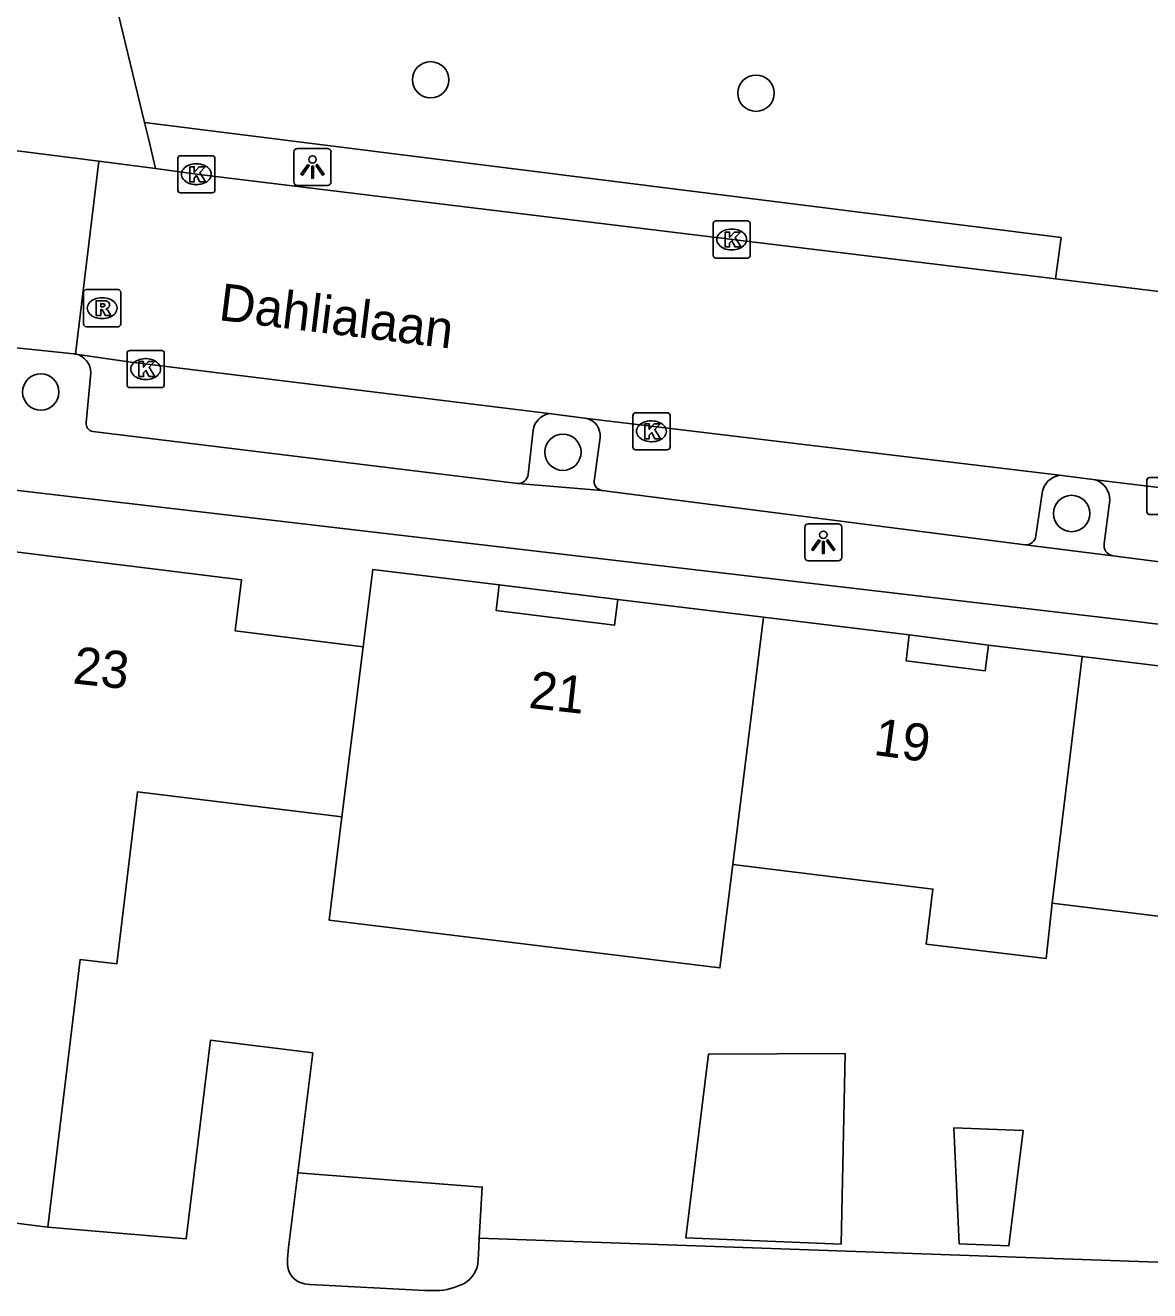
# Model space of a CAD drawing. Extents: x 161696 to 162377, y 380761 to 381673.
# Drawn here: x 162140.85 to 162171.12, y 381428.52 to 381462.57 of the extents above; entities that cross this region are included whole.
import ezdxf

# ---------------------------------------------------------------- set-up
doc = ezdxf.new("R2010")
doc.units = 0
for name, color, linetype in [('IMGEO_Boom', 7, 'Continuous'), ('IMGEO_Haag', 7, 'Continuous'), ('IMGEO_Kolk', 7, 'Continuous'), ('IMGEO_Lichtpunt', 7, 'Continuous'), ('IMGEO_Openbare_ruimte_label', 7, 'Continuous'), ('IMGEO_Pand', 7, 'Continuous'), ('IMGEO_Pand_nummerreeks', 7, 'Continuous'), ('IMGEO_Pand_overbouw', 7, 'Continuous'), ('IMGEO_Parkeervlak_open', 7, 'Continuous'), ('IMGEO_Rijbaan_lokaal_open', 7, 'Continuous'), ('IMGEO_Rioolput', 7, 'Continuous'), ('IMGEO_Voetpad_open', 7, 'Continuous')]:
    doc.layers.add(name, color=color, linetype=linetype)

msp = doc.modelspace()

# ---------------------------------------------------------------- linework, layer by layer
at = {"layer": 'IMGEO_Boom'}
for centre in [(162151.763, 381461.101), (162160.521, 381460.741), (162141.27, 381452.699), (162155.323, 381451.079), (162169.016, 381449.43)]:
    msp.add_circle(centre, 0.489, dxfattribs=at)
at = {"layer": 'IMGEO_Haag'}
for points in [[(162144.062, 381459.948), (162142.472, 381466.533)], [(162144.36, 381458.713), (162144.166, 381459.518), (162144.062, 381459.948)], [(162168.578, 381455.745), (162168.733, 381456.856), (162144.062, 381459.948)]]:
    msp.add_lwpolyline(points, dxfattribs=at)
at = {"layer": 'IMGEO_Kolk'}
for p, q in [((162144.957, 381458.133), (162144.957, 381458.985)), ((162145.032, 381459.059), (162145.884, 381459.059)), ((162145.445, 381458.839), (162145.47, 381458.839)), ((162145.958, 381458.985), (162145.958, 381458.133)), ((162145.468, 381458.279), (162145.443, 381458.279)), ((162145.884, 381458.059), (162145.032, 381458.059)), ((162159.366, 381456.379), (162159.366, 381457.231)), ((162159.441, 381457.305), (162160.293, 381457.305)), ((162160.367, 381457.231), (162160.367, 381456.379)), ((162159.854, 381457.085), (162159.879, 381457.085)), ((162159.877, 381456.525), (162159.852, 381456.525)), ((162160.293, 381456.305), (162159.441, 381456.305)), ((162143.592, 381452.891), (162143.592, 381453.743)), ((162143.667, 381453.817), (162144.519, 381453.817)), ((162144.593, 381453.743), (162144.593, 381452.891)), ((162144.08, 381453.597), (162144.105, 381453.597)), ((162144.103, 381453.037), (162144.078, 381453.037)), ((162144.519, 381452.817), (162143.667, 381452.817)), ((162157.205, 381451.216), (162157.205, 381452.068)), ((162157.28, 381452.142), (162158.132, 381452.142)), ((162158.206, 381452.068), (162158.206, 381451.216)), ((162157.693, 381451.922), (162157.718, 381451.922)), ((162157.716, 381451.362), (162157.691, 381451.362)), ((162158.132, 381451.142), (162157.28, 381451.142)), ((162171.042, 381449.474), (162171.042, 381450.326)), ((162171.117, 381450.4), (162171.969, 381450.4)), ((162171.969, 381449.4), (162171.117, 381449.4))]:
    msp.add_line(p, q, dxfattribs=at)
for points in [[(162144.957, 381458.133), (162144.957, 381458.985)], [(162145.032, 381459.059), (162145.884, 381459.059)], [(162145.958, 381458.985), (162145.958, 381458.133)], [(162145.278, 381458.759), (162145.401, 381458.759), (162145.401, 381458.608), (162145.531, 381458.759), (162145.695, 381458.759), (162145.549, 381458.608), (162145.702, 381458.359), (162145.55, 381458.359), (162145.465, 381458.523), (162145.401, 381458.456), (162145.401, 381458.359), (162145.278, 381458.359), (162145.278, 381458.759)], [(162145.884, 381458.059), (162145.032, 381458.059)], [(162159.366, 381456.379), (162159.366, 381457.231)], [(162159.441, 381457.305), (162160.293, 381457.305)], [(162160.367, 381457.231), (162160.367, 381456.379)], [(162159.687, 381457.005), (162159.81, 381457.005), (162159.81, 381456.854), (162159.94, 381457.005), (162160.104, 381457.005), (162159.958, 381456.854), (162160.111, 381456.605), (162159.959, 381456.605), (162159.874, 381456.769), (162159.81, 381456.702), (162159.81, 381456.605), (162159.687, 381456.605), (162159.687, 381457.005)], [(162160.293, 381456.305), (162159.441, 381456.305)], [(162143.592, 381452.891), (162143.592, 381453.743)], [(162143.667, 381453.817), (162144.519, 381453.817)], [(162144.593, 381453.743), (162144.593, 381452.891)], [(162143.913, 381453.517), (162144.036, 381453.517), (162144.036, 381453.366), (162144.166, 381453.517), (162144.33, 381453.517), (162144.184, 381453.366), (162144.337, 381453.117), (162144.185, 381453.117), (162144.1, 381453.281), (162144.036, 381453.214), (162144.036, 381453.117), (162143.913, 381453.117), (162143.913, 381453.517)], [(162144.519, 381452.817), (162143.667, 381452.817)], [(162157.205, 381451.216), (162157.205, 381452.068)], [(162157.28, 381452.142), (162158.132, 381452.142)], [(162158.206, 381452.068), (162158.206, 381451.216)], [(162157.526, 381451.842), (162157.649, 381451.842), (162157.649, 381451.691), (162157.779, 381451.842), (162157.943, 381451.842), (162157.797, 381451.691), (162157.95, 381451.442), (162157.798, 381451.442), (162157.713, 381451.606), (162157.649, 381451.539), (162157.649, 381451.442), (162157.526, 381451.442), (162157.526, 381451.842)], [(162158.132, 381451.142), (162157.28, 381451.142)], [(162171.042, 381449.474), (162171.042, 381450.326)], [(162171.117, 381450.4), (162171.969, 381450.4)], [(162171.969, 381449.4), (162171.117, 381449.4)]]:
    msp.add_lwpolyline(points, dxfattribs=at)
for centre, start, end in [((162145.034, 381458.983), 91.552, 178.448), ((162145.034, 381458.983), 91.552, 178.448), ((162145.882, 381458.983), 1.552, 88.448), ((162145.882, 381458.983), 1.552, 88.448), ((162145.034, 381458.135), 181.552, 268.448), ((162145.034, 381458.135), 181.552, 268.448), ((162145.882, 381458.135), 271.552, 358.448), ((162145.882, 381458.135), 271.552, 358.448), ((162159.443, 381457.229), 91.552, 178.448), ((162159.443, 381457.229), 91.552, 178.448), ((162160.291, 381457.229), 1.552, 88.448), ((162160.291, 381457.229), 1.552, 88.448), ((162159.443, 381456.381), 181.552, 268.448), ((162159.443, 381456.381), 181.552, 268.448), ((162160.291, 381456.381), 271.552, 358.448), ((162160.291, 381456.381), 271.552, 358.448), ((162143.669, 381453.741), 91.552, 178.448), ((162143.669, 381453.741), 91.552, 178.448), ((162144.517, 381453.741), 1.552, 88.448), ((162144.517, 381453.741), 1.552, 88.448), ((162143.669, 381452.893), 181.552, 268.448), ((162143.669, 381452.893), 181.552, 268.448), ((162144.517, 381452.893), 271.552, 358.448), ((162144.517, 381452.893), 271.552, 358.448), ((162157.282, 381452.066), 91.552, 178.448), ((162157.282, 381452.066), 91.552, 178.448), ((162158.13, 381452.066), 1.552, 88.448), ((162158.13, 381452.066), 1.552, 88.448), ((162157.282, 381451.218), 181.552, 268.448), ((162157.282, 381451.218), 181.552, 268.448), ((162158.13, 381451.218), 271.552, 358.448), ((162158.13, 381451.218), 271.552, 358.448), ((162171.119, 381450.324), 91.552, 178.448), ((162171.119, 381450.324), 91.552, 178.448), ((162171.119, 381449.476), 181.552, 268.448), ((162171.119, 381449.476), 181.552, 268.448)]:
    msp.add_arc(centre, 0.0765, start, end, dxfattribs=at)
for centre, major_axis, ratio, start_param, end_param in [((162145.444, 381458.559), (-0.387, 0.002), 0.722429, 4.712389, 7.853982), ((162145.469, 381458.559), (-0.39, 0.002), 0.717154, 1.570796, 4.712389), ((162159.853, 381456.805), (-0.387, 0.002), 0.722429, 4.712389, 7.853982), ((162159.878, 381456.805), (-0.39, 0.002), 0.717154, 1.570796, 4.712389), ((162144.079, 381453.317), (-0.387, 0.002), 0.722429, 4.712389, 7.853982), ((162144.104, 381453.317), (-0.39, 0.002), 0.717154, 1.570796, 4.712389), ((162157.692, 381451.642), (-0.387, 0.002), 0.722429, 4.712389, 7.853982), ((162157.717, 381451.642), (-0.39, 0.002), 0.717154, 1.570796, 4.712389)]:
    msp.add_ellipse(centre, major_axis=major_axis, ratio=ratio, start_param=start_param, end_param=end_param, dxfattribs=at)
at = {"layer": 'IMGEO_Lichtpunt'}
for p, q in [((162148.085, 381459.159), (162148.085, 381458.352)), ((162148.085, 381459.159), (162148.085, 381458.352)), ((162148.987, 381459.254), (162148.179, 381459.254)), ((162148.987, 381459.254), (162148.179, 381459.254)), ((162149.081, 381458.352), (162149.081, 381459.159)), ((162149.081, 381458.352), (162149.081, 381459.159)), ((162148.179, 381458.258), (162148.987, 381458.258)), ((162148.179, 381458.258), (162148.987, 381458.258)), ((162161.833, 381449.06), (162161.833, 381448.253)), ((162161.833, 381449.06), (162161.833, 381448.253)), ((162162.735, 381449.155), (162161.927, 381449.155)), ((162162.735, 381449.155), (162161.927, 381449.155)), ((162162.829, 381448.253), (162162.829, 381449.06)), ((162162.829, 381448.253), (162162.829, 381449.06)), ((162161.927, 381448.159), (162162.735, 381448.159)), ((162161.927, 381448.159), (162162.735, 381448.159))]:
    msp.add_line(p, q, dxfattribs=at)
for points in [[(162148.459, 381458.823), (162148.498, 381458.795), (162148.31, 381458.533), (162148.272, 381458.56), (162148.459, 381458.823)], [(162148.671, 381458.795), (162148.709, 381458.822), (162148.896, 381458.56), (162148.857, 381458.532), (162148.671, 381458.795)], [(162148.561, 381458.775), (162148.608, 381458.775), (162148.608, 381458.453), (162148.561, 381458.453), (162148.561, 381458.775)], [(162162.207, 381448.724), (162162.246, 381448.696), (162162.058, 381448.434), (162162.02, 381448.461), (162162.207, 381448.724)], [(162162.309, 381448.676), (162162.356, 381448.676), (162162.356, 381448.354), (162162.309, 381448.354), (162162.309, 381448.676)], [(162162.419, 381448.696), (162162.457, 381448.723), (162162.644, 381448.461), (162162.605, 381448.433), (162162.419, 381448.696)]]:
    msp.add_lwpolyline(points, dxfattribs=at)
for centre in [(162148.584, 381458.957), (162162.332, 381448.858)]:
    msp.add_circle(centre, 0.0994, dxfattribs=at)
for centre, start, end in [((162148.179, 381459.159), 90, 180), ((162148.179, 381459.159), 90, 180), ((162148.987, 381459.159), 0, 90), ((162148.987, 381459.159), 0, 90), ((162148.179, 381458.352), 180, 270), ((162148.179, 381458.352), 180, 270), ((162148.987, 381458.352), 270, 0), ((162148.987, 381458.352), 270, 360), ((162161.927, 381449.06), 90, 180), ((162161.927, 381449.06), 90, 180), ((162162.735, 381449.06), 0, 90), ((162162.735, 381449.06), 0, 90), ((162161.927, 381448.253), 180, 270), ((162161.927, 381448.253), 180, 270), ((162162.735, 381448.253), 270, 0), ((162162.735, 381448.253), 270, 360)]:
    msp.add_arc(centre, 0.0946, start, end, dxfattribs=at)
at = {"layer": 'IMGEO_Pand'}
for points in [[(162149.943, 381445.845), (162146.504, 381446.271), (162146.672, 381447.648), (162140.223, 381448.442), (162137.868, 381429.223)], [(162160.719, 381446.64), (162156.798, 381447.116), (162156.714, 381446.421), (162153.528, 381446.819), (162153.612, 381447.511), (162150.209, 381447.927), (162149.943, 381445.845)], [(162159.895, 381439.983), (162160.719, 381446.64)], [(162169.301, 381445.583), (162166.777, 381445.891), (162166.692, 381445.196), (162164.562, 381445.468), (162164.647, 381446.163), (162160.719, 381446.64)], [(162149.943, 381445.845), (162149.377, 381441.267)], [(162168.494, 381438.941), (162169.301, 381445.583)], [(162169.301, 381445.583), (162175.016, 381444.885), (162174.93, 381444.192), (162177.918, 381443.813), (162178.002, 381444.507), (162178.454, 381444.453)], [(162149.377, 381441.267), (162143.873, 381441.938), (162143.315, 381437.31), (162142.331, 381437.432), (162141.462, 381430.229)], [(162159.895, 381439.983), (162159.55, 381437.199), (162149.033, 381438.483), (162149.377, 381441.267)], [(162168.494, 381438.941), (162168.333, 381437.456), (162165.102, 381437.841), (162165.282, 381439.323), (162159.895, 381439.983)], [(162177.645, 381437.8), (162176.683, 381437.92), (162176.5, 381436.444), (162171.378, 381437.074), (162171.561, 381438.568), (162168.494, 381438.941)], [(162162.817, 381429.764), (162158.632, 381429.934), (162159.245, 381434.884), (162162.923, 381434.896), (162162.817, 381429.764)], [(162167.328, 381429.724), (162165.992, 381429.778), (162165.849, 381432.901), (162167.712, 381432.825), (162167.328, 381429.724)], [(162148.186, 381431.683), (162147.937, 381429.676), (162147.907, 381429.376), (162147.91, 381429.227), (162147.92, 381429.151)], [(162148.186, 381431.683), (162153.153, 381431.304), (162153.068, 381429.933)], [(162141.462, 381430.229), (162138.666, 381430.57), (162138.495, 381429.134), (162137.868, 381429.223)], [(162153.036, 381429.241), (162153.052, 381429.488), (162153.068, 381429.933)], [(162148.365, 381428.703), (162148.513, 381428.679), (162151.609, 381428.517), (162151.81, 381428.516)]]:
    msp.add_lwpolyline(points, dxfattribs=at)
for centre, radius, start, end in [((162152.296, 381429.364), 0.75, 292.3858, 350.5401), ((162148.453, 381429.235), 0.54, 188.9954, 260.6197), ((162151.866, 381430.238), 1.722, 268.1398, 294.5657)]:
    msp.add_arc(centre, radius, start, end, dxfattribs=at)
at = {"layer": 'IMGEO_Pand_overbouw'}
for points in [[(162153.612, 381447.511), (162153.528, 381446.819), (162156.714, 381446.421), (162156.798, 381447.116)], [(162164.647, 381446.163), (162164.562, 381445.468), (162166.692, 381445.196), (162166.777, 381445.891)]]:
    msp.add_lwpolyline(points, close=True, dxfattribs=at)
at = {"layer": 'IMGEO_Parkeervlak_open'}
for points in [[(162154.388, 381450.476), (162154.52, 381451.674)], [(162156.171, 381450.361), (162156.324, 381451.479)], [(162168.051, 381448.825), (162168.226, 381449.978)], [(162170.045, 381449.793), (162169.894, 381448.626)]]:
    msp.add_lwpolyline(points, dxfattribs=at)
for centre, radius, start, end in [((162155.048, 381451.594), 0.534, 101.1294, 171.3757), ((162155.851, 381451.524), 0.476, 354.523, 75.0795), ((162154.106, 381450.518), 0.285, 270.4515, 351.4551), ((162156.404, 381450.293), 0.243, 163.7355, 261.2069), ((162168.775, 381449.912), 0.553, 98.5395, 173.1527), ((162169.479, 381449.796), 0.566, 359.7076, 72.0063), ((162167.793, 381448.848), 0.259, 263.4251, 355.0019), ((162170.17, 381448.569), 0.281, 168.3796, 260.258)]:
    msp.add_arc(centre, radius, start, end, dxfattribs=at)
at = {"layer": 'IMGEO_Rijbaan_lokaal_open'}
for points in [[(162139.693, 381459.304), (162139.919, 381459.275), (162142.832, 381458.907)], [(162142.832, 381458.907), (162142.207, 381453.722)], [(162144.36, 381458.713), (162142.832, 381458.907)], [(162168.578, 381455.745), (162145.458, 381458.559), (162144.36, 381458.713)], [(162171.655, 381455.371), (162168.578, 381455.745)], [(162142.207, 381453.722), (162142.184, 381453.726), (162142.161, 381453.73), (162140.09, 381453.946)], [(162142.207, 381453.722), (162143.699, 381453.505), (162154.945, 381452.118)], [(162154.945, 381452.118), (162155.973, 381451.984)], [(162155.973, 381451.984), (162168.693, 381450.459)], [(162168.693, 381450.459), (162169.654, 381450.334)], [(162169.654, 381450.334), (162176.421, 381449.523)], [(162141.462, 381430.229), (162145.186, 381429.911), (162145.838, 381435.256), (162148.588, 381434.914), (162148.186, 381431.683)], [(162153.068, 381429.933), (162173.103, 381429.22), (162173.102, 381429.009), (162173.111, 381428.801)]]:
    msp.add_lwpolyline(points, dxfattribs=at)
at = {"layer": 'IMGEO_Rioolput'}
for p, q in [((162142.497, 381455.455), (162143.349, 381455.455)), ((162142.422, 381454.529), (162142.422, 381455.381)), ((162142.91, 381455.235), (162142.935, 381455.235)), ((162143.423, 381455.381), (162143.423, 381454.529)), ((162143.349, 381454.455), (162142.497, 381454.455)), ((162142.933, 381454.675), (162142.908, 381454.675))]:
    msp.add_line(p, q, dxfattribs=at)
for points in [[(162142.497, 381455.455), (162143.349, 381455.455)], [(162142.422, 381454.529), (162142.422, 381455.381)], [(162143.011, 381455.153), (162142.759, 381455.155), (162142.759, 381454.755)], [(162142.937, 381455.074), (162142.883, 381455.074), (162142.883, 381454.993)], [(162143.423, 381455.381), (162143.423, 381454.529)], [(162142.759, 381454.755), (162142.883, 381454.755), (162142.883, 381454.917), (162142.894, 381454.917)], [(162142.883, 381454.993), (162142.935, 381454.993)], [(162142.941, 381454.888), (162143.012, 381454.755), (162143.152, 381454.755), (162143.087, 381454.881)], [(162143.349, 381454.455), (162142.497, 381454.455)]]:
    msp.add_lwpolyline(points, dxfattribs=at)
for centre, radius, start, end in [((162142.499, 381455.379), 0.0765, 91.552, 178.448), ((162142.499, 381455.379), 0.0765, 91.552, 178.448), ((162143.347, 381455.379), 0.0765, 1.552, 88.448), ((162143.347, 381455.379), 0.0765, 1.552, 88.448), ((162142.943, 381454.978), 0.0964, 77.0061, 93.1865), ((162142.957, 381455.035), 0.0378, 276.6634, 79.6772), ((162143.01, 381455.043), 0.109, 350.3612, 89.416), ((162142.893, 381454.864), 0.0533, 26.0293, 88.6989), ((162142.919, 381455.182), 0.19, 274.7715, 282.9687), ((162143.008, 381455.043), 0.112, 277.5842, 350.9817), ((162142.992, 381454.828), 0.108, 29.5134, 73.7905), ((162142.499, 381454.531), 0.0765, 181.552, 268.448), ((162142.499, 381454.531), 0.0765, 181.552, 268.448), ((162143.347, 381454.531), 0.0765, 271.552, 358.448), ((162143.347, 381454.531), 0.0765, 271.552, 358.448)]:
    msp.add_arc(centre, radius, start, end, dxfattribs=at)
for centre, major_axis, ratio, start_param, end_param in [((162142.909, 381454.955), (-0.387, 0.002), 0.722429, 4.712389, 7.853982), ((162142.934, 381454.955), (-0.39, 0.002), 0.717154, 1.570796, 4.712389)]:
    msp.add_ellipse(centre, major_axis=major_axis, ratio=ratio, start_param=start_param, end_param=end_param, dxfattribs=at)
at = {"layer": 'IMGEO_Voetpad_open'}
for points in [[(162142.494, 381451.881), (162142.619, 381453.212)], [(162154.108, 381450.233), (162142.673, 381451.633)], [(162138.658, 381450.28), (162170.464, 381446.561), (162250.449, 381436.74)], [(162156.367, 381450.053), (162154.108, 381450.233)], [(162167.763, 381448.59), (162156.367, 381450.053)], [(162170.122, 381448.292), (162167.763, 381448.59)], [(162175.51, 381447.599), (162170.122, 381448.292)]]:
    msp.add_lwpolyline(points, dxfattribs=at)
for centre, radius, start, end in [((162142.093, 381453.209), 0.526, 0.3461, 77.5195), ((162142.71, 381451.848), 0.219, 171.4354, 260.2061)]:
    msp.add_arc(centre, radius, start, end, dxfattribs=at)

# ---------------------------------------------------------------- texts
at = {"layer": 'IMGEO_Openbare_ruimte_label'}
msp.add_text('Dahlialaan', height=1, rotation=352.9888, dxfattribs=at).set_placement((162146.034, 381454.638))
at = {"layer": 'IMGEO_Pand_nummerreeks'}
for s, rotation, p in [('23', 353.7561, (162142.109, 381444.861)), ('21', 353.6001, (162154.38, 381444.203)), ('19', 352.1442, (162163.661, 381442.939))]:
    msp.add_text(s, height=1, rotation=rotation, dxfattribs=at).set_placement(p)

doc.saveas('drawing.dxf')
